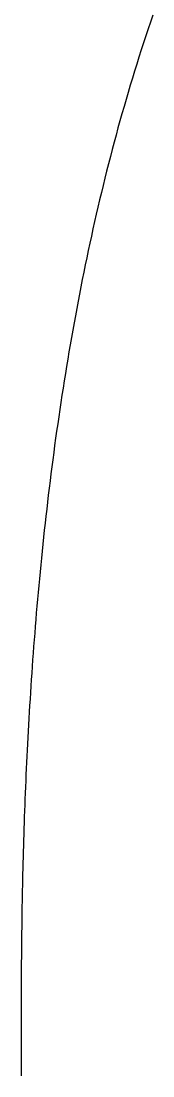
# Model space of a CAD drawing. Extents: x -7.3 to 34, y 0 to 22.
# Drawn here: x 2.4913 to 2.4986, y 0.8216 to 0.8805 of the extents above; entities that cross this region are included whole.
import ezdxf

# ---------------------------------------------------------------- set-up
doc = ezdxf.new("R2010")
doc.units = 0
doc.layers.add('SH_Text', color=7, linetype='Continuous')

msp = doc.modelspace()

# ---------------------------------------------------------------- linework, layer by layer
at = {"layer": 'SH_Text'}
for p, q in [((2.498644, 0.880798), (2.49851, 0.88041)), ((2.49851, 0.88041), (2.498377, 0.880021)), ((2.498246, 0.879631), (2.498117, 0.87924)), ((2.498377, 0.880021), (2.498246, 0.879631)), ((2.498117, 0.87924), (2.497989, 0.878849)), ((2.497863, 0.878456), (2.497739, 0.878063)), ((2.497989, 0.878849), (2.497863, 0.878456)), ((2.497739, 0.878063), (2.497616, 0.877669)), ((2.497494, 0.877274), (2.497375, 0.876879)), ((2.497616, 0.877669), (2.497494, 0.877274)), ((2.497375, 0.876879), (2.497256, 0.876483)), ((2.49714, 0.876086), (2.497024, 0.875689)), ((2.497256, 0.876483), (2.49714, 0.876086)), ((2.497024, 0.875689), (2.496911, 0.875291)), ((2.496798, 0.874893), (2.496688, 0.874494)), ((2.496911, 0.875291), (2.496798, 0.874893)), ((2.496688, 0.874494), (2.496579, 0.874094)), ((2.496471, 0.873694), (2.496365, 0.873293)), ((2.496579, 0.874094), (2.496471, 0.873694)), ((2.496365, 0.873293), (2.49626, 0.872892)), ((2.496156, 0.872491), (2.496054, 0.872089)), ((2.49626, 0.872892), (2.496156, 0.872491)), ((2.496054, 0.872089), (2.495954, 0.871687)), ((2.495954, 0.871687), (2.495855, 0.871284)), ((2.495757, 0.870881), (2.495661, 0.870478)), ((2.495855, 0.871284), (2.495757, 0.870881)), ((2.495661, 0.870478), (2.495566, 0.870075)), ((2.495472, 0.869671), (2.49538, 0.869267)), ((2.495566, 0.870075), (2.495472, 0.869671)), ((2.49538, 0.869267), (2.495289, 0.868863)), ((2.4952, 0.868459), (2.495112, 0.868054)), ((2.495289, 0.868863), (2.4952, 0.868459)), ((2.495112, 0.868054), (2.495025, 0.867649)), ((2.494939, 0.867245), (2.494855, 0.86684)), ((2.495025, 0.867649), (2.494939, 0.867245)), ((2.494855, 0.86684), (2.494772, 0.866435)), ((2.494691, 0.86603), (2.49461, 0.865625)), ((2.494772, 0.866435), (2.494691, 0.86603)), ((2.49461, 0.865625), (2.494531, 0.86522)), ((2.494453, 0.864815), (2.494377, 0.86441)), ((2.494531, 0.86522), (2.494453, 0.864815)), ((2.494377, 0.86441), (2.494301, 0.864006)), ((2.494301, 0.864006), (2.494227, 0.863601)), ((2.494154, 0.863197), (2.494083, 0.862792)), ((2.494227, 0.863601), (2.494154, 0.863197)), ((2.494083, 0.862792), (2.494012, 0.862388)), ((2.493943, 0.861984), (2.493875, 0.86158)), ((2.494012, 0.862388), (2.493943, 0.861984)), ((2.493875, 0.86158), (2.493808, 0.861177)), ((2.493742, 0.860774), (2.493677, 0.860371)), ((2.493808, 0.861177), (2.493742, 0.860774)), ((2.493677, 0.860371), (2.493613, 0.859968)), ((2.493551, 0.859566), (2.49349, 0.859164)), ((2.493613, 0.859968), (2.493551, 0.859566)), ((2.49349, 0.859164), (2.493429, 0.858763)), ((2.49337, 0.858362), (2.493312, 0.857962)), ((2.493429, 0.858763), (2.49337, 0.858362)), ((2.493312, 0.857962), (2.493255, 0.857562)), ((2.493199, 0.857162), (2.493144, 0.856763)), ((2.493255, 0.857562), (2.493199, 0.857162)), ((2.493144, 0.856763), (2.493091, 0.856365)), ((2.493091, 0.856365), (2.493038, 0.855967)), ((2.492986, 0.85557), (2.492935, 0.855173)), ((2.493038, 0.855967), (2.492986, 0.85557)), ((2.492935, 0.855173), (2.492886, 0.854777)), ((2.492837, 0.854382), (2.492789, 0.853987)), ((2.492886, 0.854777), (2.492837, 0.854382)), ((2.492789, 0.853987), (2.492742, 0.853593)), ((2.492697, 0.8532), (2.492652, 0.852808)), ((2.492742, 0.853593), (2.492697, 0.8532)), ((2.492652, 0.852808), (2.492608, 0.852416)), ((2.492565, 0.852025), (2.492523, 0.851635)), ((2.492608, 0.852416), (2.492565, 0.852025)), ((2.492523, 0.851635), (2.492482, 0.851246)), ((2.492441, 0.850858), (2.492402, 0.850471)), ((2.492482, 0.851246), (2.492441, 0.850858)), ((2.492363, 0.850085), (2.492326, 0.849699)), ((2.492402, 0.850471), (2.492363, 0.850085)), ((2.492326, 0.849699), (2.492289, 0.849315)), ((2.492253, 0.848932), (2.492218, 0.84855)), ((2.492289, 0.849315), (2.492253, 0.848932)), ((2.492218, 0.84855), (2.492184, 0.848168)), ((2.492151, 0.847788), (2.492118, 0.847409)), ((2.492184, 0.848168), (2.492151, 0.847788)), ((2.492118, 0.847409), (2.492086, 0.847032)), ((2.492055, 0.846655), (2.492025, 0.846279)), ((2.492086, 0.847032), (2.492055, 0.846655)), ((2.492025, 0.846279), (2.491996, 0.845905)), ((2.491967, 0.845532), (2.491939, 0.84516)), ((2.491996, 0.845905), (2.491967, 0.845532)), ((2.491912, 0.84479), (2.491886, 0.844421)), ((2.491939, 0.84516), (2.491912, 0.84479)), ((2.491886, 0.844421), (2.49186, 0.844053)), ((2.491835, 0.843686), (2.491811, 0.843321)), ((2.49186, 0.844053), (2.491835, 0.843686)), ((2.491811, 0.843321), (2.491787, 0.842958)), ((2.491764, 0.842595), (2.491742, 0.842235)), ((2.491787, 0.842958), (2.491764, 0.842595)), ((2.49172, 0.841875), (2.491699, 0.841518)), ((2.491742, 0.842235), (2.49172, 0.841875)), ((2.491699, 0.841518), (2.491679, 0.841161)), ((2.49166, 0.840807), (2.491641, 0.840454)), ((2.491679, 0.841161), (2.49166, 0.840807)), ((2.491622, 0.840102), (2.491604, 0.839752)), ((2.491641, 0.840454), (2.491622, 0.840102)), ((2.491604, 0.839752), (2.491587, 0.839404)), ((2.491571, 0.839057), (2.491555, 0.838713)), ((2.491587, 0.839404), (2.491571, 0.839057)), ((2.491539, 0.838369), (2.491524, 0.838028)), ((2.491555, 0.838713), (2.491539, 0.838369)), ((2.491524, 0.838028), (2.49151, 0.837689)), ((2.491496, 0.837351), (2.491483, 0.837015)), ((2.49151, 0.837689), (2.491496, 0.837351)), ((2.49147, 0.836681), (2.491458, 0.836348)), ((2.491483, 0.837015), (2.49147, 0.836681)), ((2.491446, 0.836018), (2.491434, 0.83569)), ((2.491458, 0.836348), (2.491446, 0.836018)), ((2.491424, 0.835363), (2.491413, 0.835039)), ((2.491434, 0.83569), (2.491424, 0.835363)), ((2.491413, 0.835039), (2.491403, 0.834716)), ((2.491394, 0.834396), (2.491385, 0.834078)), ((2.491403, 0.834716), (2.491394, 0.834396)), ((2.491376, 0.833761), (2.491368, 0.833447)), ((2.491385, 0.834078), (2.491376, 0.833761)), ((2.49136, 0.833135), (2.491353, 0.832825)), ((2.491368, 0.833447), (2.49136, 0.833135)), ((2.491346, 0.832517), (2.491339, 0.832211)), ((2.491353, 0.832825), (2.491346, 0.832517)), ((2.491333, 0.831908), (2.491327, 0.831607)), ((2.491339, 0.832211), (2.491333, 0.831908)), ((2.491321, 0.831308), (2.491316, 0.831011)), ((2.491327, 0.831607), (2.491321, 0.831308)), ((2.491311, 0.830717), (2.491306, 0.830425)), ((2.491316, 0.831011), (2.491311, 0.830717)), ((2.491302, 0.830136), (2.491298, 0.829848)), ((2.491306, 0.830425), (2.491302, 0.830136)), ((2.491294, 0.829564), (2.491291, 0.829281)), ((2.491298, 0.829848), (2.491294, 0.829564)), ((2.491287, 0.829001), (2.491284, 0.828724)), ((2.491291, 0.829281), (2.491287, 0.829001)), ((2.491282, 0.828449), (2.491279, 0.828177)), ((2.491284, 0.828724), (2.491282, 0.828449)), ((2.491277, 0.827907), (2.491275, 0.82764)), ((2.491279, 0.828177), (2.491277, 0.827907)), ((2.491271, 0.827114), (2.49127, 0.826854)), ((2.491273, 0.827375), (2.491271, 0.827114)), ((2.491275, 0.82764), (2.491273, 0.827375)), ((2.491269, 0.826598), (2.491268, 0.826344)), ((2.49127, 0.826854), (2.491269, 0.826598)), ((2.491267, 0.826093), (2.491266, 0.825844)), ((2.491268, 0.826344), (2.491267, 0.826093)), ((2.491265, 0.825356), (2.491264, 0.825116)), ((2.491266, 0.825844), (2.491265, 0.825599)), ((2.491265, 0.825599), (2.491265, 0.825356)), ((2.491264, 0.824879), (2.491263, 0.824645)), ((2.491264, 0.825116), (2.491264, 0.824879)), ((2.491263, 0.824645), (2.491263, 0.824413)), ((2.491263, 0.824413), (2.491263, 0.824185)), ((2.491263, 0.824185), (2.491263, 0.823959)), ((2.491263, 0.823959), (2.491263, 0.823737)), ((2.491263, 0.823737), (2.491263, 0.823517)), ((2.491263, 0.823517), (2.491263, 0.823301)), ((2.491263, 0.823301), (2.491263, 0.823088)), ((2.491263, 0.823088), (2.491263, 0.822982)), ((2.491263, 0.822982), (2.491264, 0.822877)), ((2.491264, 0.822877), (2.491264, 0.822773)), ((2.491264, 0.822773), (2.491264, 0.82267)), ((2.491264, 0.82267), (2.491264, 0.822568)), ((2.491264, 0.822568), (2.491264, 0.822466)), ((2.491264, 0.822466), (2.491264, 0.822365)), ((2.491264, 0.822365), (2.491264, 0.822265)), ((2.491264, 0.822265), (2.491264, 0.822166)), ((2.491264, 0.822166), (2.491264, 0.822067)), ((2.491264, 0.822067), (2.491264, 0.82197)), ((2.491264, 0.82197), (2.491264, 0.821873)), ((2.491264, 0.821873), (2.491264, 0.821777)), ((2.491264, 0.821777), (2.491264, 0.821681)), ((2.491264, 0.821681), (2.491264, 0.821587)), ((2.491264, 0.821587), (2.491264, 0.821564)), ((2.491264, 0.821564), (2.491264, 0.821552)), ((2.491264, 0.821552), (2.491264, 0.821551))]:
    msp.add_line(p, q, dxfattribs=at)
msp.add_lwpolyline([(2.498644, 0.880798), (2.49851, 0.88041), (2.498377, 0.880021), (2.498246, 0.879631), (2.498117, 0.87924), (2.497989, 0.878849), (2.497863, 0.878456), (2.497739, 0.878063), (2.497616, 0.877669), (2.497494, 0.877274), (2.497375, 0.876879), (2.497256, 0.876483), (2.49714, 0.876086), (2.497024, 0.875689), (2.496911, 0.875291), (2.496798, 0.874893), (2.496688, 0.874494), (2.496579, 0.874094), (2.496471, 0.873694), (2.496365, 0.873293), (2.49626, 0.872892), (2.496156, 0.872491), (2.496054, 0.872089), (2.495954, 0.871687), (2.495855, 0.871284), (2.495757, 0.870881), (2.495661, 0.870478), (2.495566, 0.870075), (2.495472, 0.869671), (2.49538, 0.869267), (2.495289, 0.868863), (2.4952, 0.868459), (2.495112, 0.868054), (2.495025, 0.867649), (2.494939, 0.867245), (2.494855, 0.86684), (2.494772, 0.866435), (2.494691, 0.86603), (2.49461, 0.865625), (2.494531, 0.86522), (2.494453, 0.864815), (2.494377, 0.86441), (2.494301, 0.864006), (2.494227, 0.863601), (2.494154, 0.863197), (2.494083, 0.862792), (2.494012, 0.862388), (2.493943, 0.861984), (2.493875, 0.86158), (2.493808, 0.861177), (2.493742, 0.860774), (2.493677, 0.860371), (2.493613, 0.859968), (2.493551, 0.859566), (2.49349, 0.859164), (2.493429, 0.858763), (2.49337, 0.858362), (2.493312, 0.857962), (2.493255, 0.857562), (2.493199, 0.857162), (2.493144, 0.856763), (2.493091, 0.856365), (2.493038, 0.855967), (2.492986, 0.85557), (2.492935, 0.855173), (2.492886, 0.854777), (2.492837, 0.854382), (2.492789, 0.853987), (2.492742, 0.853593), (2.492697, 0.8532), (2.492652, 0.852808), (2.492608, 0.852416), (2.492565, 0.852025), (2.492523, 0.851635), (2.492482, 0.851246), (2.492441, 0.850858), (2.492402, 0.850471), (2.492363, 0.850085), (2.492326, 0.849699), (2.492289, 0.849315), (2.492253, 0.848932), (2.492218, 0.84855), (2.492184, 0.848168), (2.492151, 0.847788), (2.492118, 0.847409), (2.492086, 0.847032), (2.492055, 0.846655), (2.492025, 0.846279), (2.491996, 0.845905), (2.491967, 0.845532), (2.491939, 0.84516), (2.491912, 0.84479), (2.491886, 0.844421), (2.49186, 0.844053), (2.491835, 0.843686), (2.491811, 0.843321), (2.491787, 0.842958), (2.491764, 0.842595), (2.491742, 0.842235), (2.49172, 0.841875), (2.491699, 0.841518), (2.491679, 0.841161), (2.49166, 0.840807), (2.491641, 0.840454), (2.491622, 0.840102), (2.491604, 0.839752), (2.491587, 0.839404), (2.491571, 0.839057), (2.491555, 0.838713), (2.491539, 0.838369), (2.491524, 0.838028), (2.49151, 0.837689), (2.491496, 0.837351), (2.491483, 0.837015), (2.49147, 0.836681), (2.491458, 0.836348), (2.491446, 0.836018), (2.491434, 0.83569), (2.491424, 0.835363), (2.491413, 0.835039), (2.491403, 0.834716), (2.491394, 0.834396), (2.491385, 0.834078), (2.491376, 0.833761), (2.491368, 0.833447), (2.49136, 0.833135), (2.491353, 0.832825), (2.491346, 0.832517), (2.491339, 0.832211), (2.491333, 0.831908), (2.491327, 0.831607), (2.491321, 0.831308), (2.491316, 0.831011), (2.491311, 0.830717), (2.491306, 0.830425), (2.491302, 0.830136), (2.491298, 0.829848), (2.491294, 0.829564), (2.491291, 0.829281), (2.491287, 0.829001), (2.491284, 0.828724), (2.491282, 0.828449), (2.491279, 0.828177), (2.491277, 0.827907), (2.491275, 0.82764), (2.491273, 0.827375), (2.491271, 0.827114), (2.49127, 0.826854), (2.491269, 0.826598), (2.491268, 0.826344), (2.491267, 0.826093), (2.491266, 0.825844), (2.491265, 0.825599), (2.491265, 0.825356), (2.491264, 0.825116), (2.491264, 0.824879), (2.491263, 0.824645), (2.491263, 0.824413), (2.491263, 0.824185), (2.491263, 0.823959), (2.491263, 0.823737), (2.491263, 0.823517), (2.491263, 0.823301), (2.491263, 0.823088), (2.491263, 0.822982), (2.491264, 0.822877), (2.491264, 0.822773), (2.491264, 0.82267), (2.491264, 0.822568), (2.491264, 0.822466), (2.491264, 0.822365), (2.491264, 0.822265), (2.491264, 0.822166), (2.491264, 0.822067), (2.491264, 0.82197), (2.491264, 0.821873), (2.491264, 0.821777), (2.491264, 0.821681), (2.491264, 0.821587), (2.491264, 0.821564), (2.491264, 0.821552), (2.491264, 0.821551), (2.491264, 0.821551), (2.491264, 0.821551)], dxfattribs=at)

doc.saveas('drawing.dxf')
